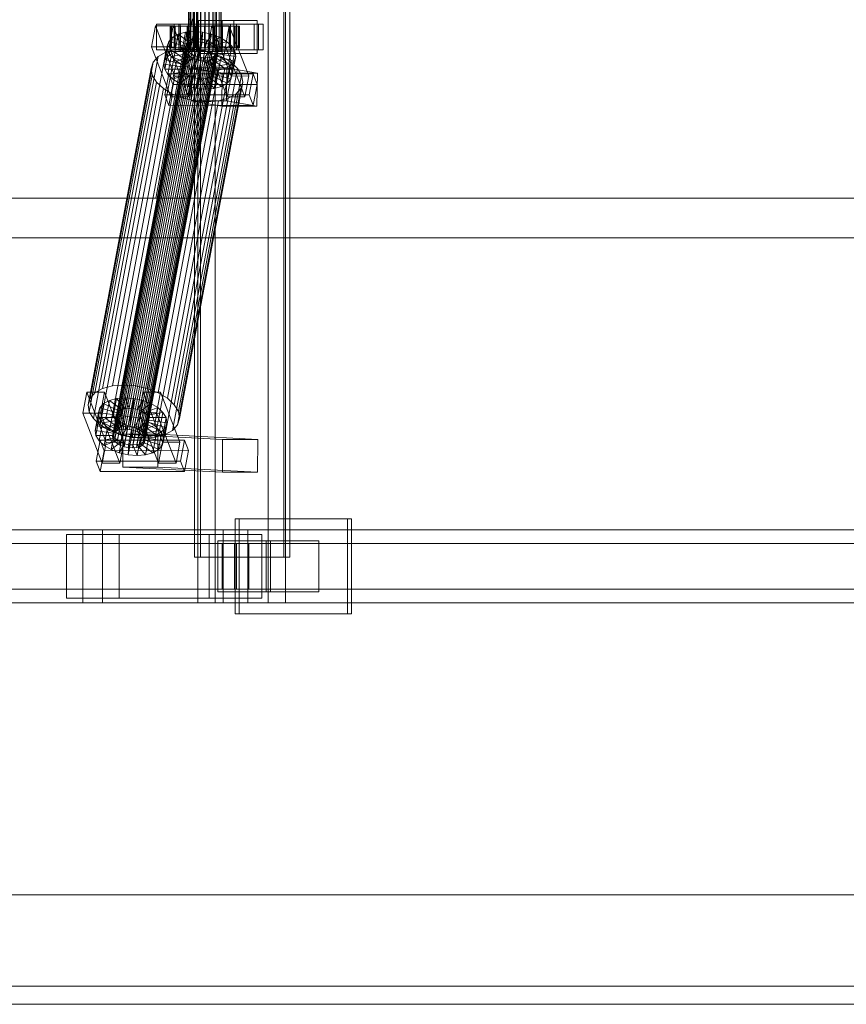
# Model space of a CAD drawing. Header units: millimetres. Extents: x -1970 to 61924, y -58230 to 6847.
# Tile 371 of 656: x 3716 to 4169, y -18670 to -18130. Entities that reach past the tile are written whole.
import ezdxf

# ---------------------------------------------------------------- set-up
doc = ezdxf.new("R2010")
doc.units = ezdxf.units.MM
doc.layers.add('superior_C01', color=7, linetype='Continuous', lineweight=0)
doc.layers.add('superior_tolva', color=7, linetype='Continuous', lineweight=0)

msp = doc.modelspace()

# ---------------------------------------------------------------- linework, layer by layer
at = {"layer": 'superior_C01'}
for p, q in [((3813.328, -17550), (3813.328, -18450)), ((3822.765, -18450), (3822.765, -17550)), ((3851.847, -18450), (3851.847, -17550)), ((3861.283, -17550), (3861.283, -18450)), ((3811.465, -17575), (3811.465, -18425)), ((3814.701, -18425), (3814.701, -17575)), ((3860.384, -18425), (3860.384, -17575)), ((3863.619, -17575), (3863.619, -18425)), ((3808.16, -18148), (3808.16, -17852)), ((3808.441, -18148), (3808.441, -17852)), ((3808.493, -18148), (3808.493, -17852)), ((3809.315, -18148), (3809.315, -17852)), ((3809.416, -18148), (3809.416, -17852)), ((3810.725, -18148), (3810.725, -17852)), ((3810.867, -18148), (3810.867, -17852)), ((3812.573, -18148), (3812.573, -17852)), ((3812.747, -18148), (3812.747, -17852)), ((3814.733, -18148), (3814.733, -17852)), ((3814.928, -18148), (3814.928, -17852)), ((3817.059, -18148), (3817.059, -17852)), ((3817.26, -18148), (3817.26, -17852)), ((3819.391, -18148), (3819.391, -17852)), ((3819.586, -18148), (3819.586, -17852)), ((3821.572, -18148), (3821.572, -17852)), ((3821.746, -18148), (3821.746, -17852)), ((3823.452, -18148), (3823.452, -17852)), ((3823.594, -18148), (3823.594, -17852)), ((3824.903, -18148), (3824.903, -17852)), ((3825.004, -18148), (3825.004, -17852)), ((3825.826, -17852), (3825.826, -18148)), ((3825.878, -18148), (3825.878, -17852)), ((3826.159, -18148), (3826.159, -17852)), ((3808.703, -18130), (3790.259, -18228.298)), ((3791.867, -18228.298), (3810.311, -18130)), ((3832.99, -18131), (3813.731, -18131)), ((3813.731, -18131), (3813.731, -18149)), ((3826.565, -18131), (3813.731, -18131)), ((3826.565, -18149), (3826.565, -18131)), ((3826.565, -18131), (3845.824, -18131)), ((3832.99, -18149), (3832.99, -18131)), ((3832.99, -18131), (3845.824, -18131)), ((3845.824, -18131), (3845.824, -18149)), ((3790.108, -18133.859), (3787.957, -18145.327)), ((3799.738, -18133.847), (3790.108, -18133.859)), ((3800.741, -18161.391), (3790.108, -18133.859)), ((3800.366, -18133), (3790.736, -18133)), ((3790.736, -18133), (3790.736, -18147)), ((3803.678, -18133), (3790.736, -18133)), ((3797.586, -18145.315), (3799.738, -18133.847)), ((3798.753, -18134), (3798.161, -18134)), ((3798.161, -18134), (3808.16, -18134)), ((3798.161, -18146), (3798.161, -18134)), ((3798.161, -18134), (3798.863, -18134)), ((3800.6, -18134), (3798.753, -18134)), ((3798.753, -18134), (3808.441, -18134)), ((3798.753, -18146), (3798.753, -18134)), ((3798.863, -18134), (3808.493, -18134)), ((3798.863, -18146), (3798.863, -18134)), ((3798.863, -18134), (3800.812, -18134)), ((3799.738, -18133.847), (3810.371, -18161.379)), ((3846.472, -18133), (3800.249, -18133)), ((3800.249, -18133), (3800.249, -18147)), ((3802.946, -18133), (3800.249, -18133)), ((3800.366, -18147), (3800.366, -18133)), ((3800.366, -18133), (3813.307, -18133)), ((3803.575, -18134), (3800.6, -18134)), ((3800.6, -18134), (3809.315, -18134)), ((3800.6, -18146), (3800.6, -18134)), ((3800.812, -18134), (3809.416, -18134)), ((3800.812, -18146), (3800.812, -18134)), ((3800.812, -18134), (3803.876, -18134)), ((3806.471, -18137.325), (3802.479, -18138.419)), ((3802.946, -18147), (3802.946, -18133)), ((3802.946, -18133), (3849.168, -18133)), ((3807.476, -18134), (3803.575, -18134)), ((3803.575, -18134), (3810.725, -18134)), ((3803.575, -18146), (3803.575, -18134)), ((3803.678, -18147), (3803.678, -18133)), ((3803.678, -18133), (3813.307, -18133)), ((3803.876, -18134), (3810.867, -18134)), ((3803.876, -18146), (3803.876, -18134)), ((3803.876, -18134), (3807.844, -18134)), ((3804.627, -18147.155), (3806.471, -18137.325)), ((3811.063, -18136.948), (3806.471, -18137.325)), ((3806.471, -18137.325), (3811.103, -18142.862)), ((3812.037, -18134), (3807.476, -18134)), ((3807.476, -18134), (3812.573, -18134)), ((3807.476, -18146), (3807.476, -18134)), ((3807.844, -18134), (3812.747, -18134)), ((3807.844, -18146), (3807.844, -18134)), ((3807.844, -18134), (3812.448, -18134)), ((3808.16, -18134), (3808.441, -18134)), ((3808.16, -18134), (3808.16, -18146)), ((3808.493, -18134), (3808.16, -18134)), ((3808.441, -18134), (3809.315, -18134)), ((3808.441, -18134), (3808.441, -18146)), ((3808.493, -18134), (3808.493, -18146)), ((3809.416, -18134), (3808.493, -18134)), ((3809.219, -18146.777), (3811.063, -18136.948)), ((3809.315, -18134), (3810.725, -18134)), ((3809.315, -18134), (3809.315, -18146)), ((3809.416, -18134), (3809.416, -18146)), ((3810.867, -18134), (3809.416, -18134)), ((3810.725, -18134), (3812.573, -18134)), ((3810.725, -18134), (3810.725, -18146)), ((3810.867, -18134), (3810.867, -18146)), ((3812.747, -18134), (3810.867, -18134)), ((3815.942, -18137.313), (3811.063, -18136.948)), ((3811.063, -18136.948), (3813.278, -18142.683)), ((3816.947, -18134), (3812.037, -18134)), ((3812.037, -18134), (3814.733, -18134)), ((3812.037, -18146), (3812.037, -18134)), ((3812.448, -18134), (3814.928, -18134)), ((3812.448, -18146), (3812.448, -18134)), ((3812.448, -18134), (3817.372, -18134)), ((3812.573, -18134), (3814.733, -18134)), ((3812.573, -18134), (3812.573, -18146)), ((3812.747, -18134), (3812.747, -18146)), ((3814.928, -18134), (3812.747, -18134)), ((3813.307, -18133), (3813.307, -18147)), ((3814.098, -18147.143), (3815.942, -18137.313)), ((3814.733, -18134), (3817.059, -18134)), ((3814.733, -18134), (3814.733, -18146)), ((3814.928, -18134), (3814.928, -18146)), ((3817.26, -18134), (3814.928, -18134)), ((3815.942, -18137.313), (3815.589, -18142.856)), ((3820.775, -18138.396), (3815.942, -18137.313)), ((3821.871, -18134), (3816.947, -18134)), ((3816.947, -18134), (3817.059, -18134)), ((3816.947, -18146), (3816.947, -18134)), ((3817.059, -18134), (3819.391, -18134)), ((3817.059, -18134), (3817.059, -18146)), ((3817.372, -18134), (3817.26, -18134)), ((3817.26, -18134), (3817.26, -18146)), ((3819.586, -18134), (3817.26, -18134)), ((3817.372, -18146), (3817.372, -18134)), ((3817.372, -18134), (3822.282, -18134)), ((3820.923, -18133.821), (3818.772, -18145.289)), ((3821.871, -18134), (3819.391, -18134)), ((3819.391, -18134), (3821.572, -18134)), ((3819.391, -18134), (3819.391, -18146)), ((3822.282, -18134), (3819.586, -18134)), ((3819.586, -18134), (3819.586, -18146)), ((3821.746, -18134), (3819.586, -18134)), ((3830.553, -18133.809), (3820.923, -18133.821)), ((3831.556, -18161.353), (3820.923, -18133.821)), ((3831.181, -18133), (3821.551, -18133)), ((3821.551, -18133), (3821.551, -18147)), ((3834.493, -18133), (3821.551, -18133)), ((3826.475, -18134), (3821.572, -18134)), ((3821.572, -18134), (3823.452, -18134)), ((3821.572, -18134), (3821.572, -18146)), ((3826.843, -18134), (3821.746, -18134)), ((3821.746, -18134), (3821.746, -18146)), ((3823.594, -18134), (3821.746, -18134)), ((3826.475, -18134), (3821.871, -18134)), ((3821.871, -18146), (3821.871, -18134)), ((3822.282, -18146), (3822.282, -18134)), ((3822.282, -18134), (3826.843, -18134)), ((3830.443, -18134), (3823.452, -18134)), ((3823.452, -18134), (3824.903, -18134)), ((3823.452, -18134), (3823.452, -18146)), ((3830.744, -18134), (3823.594, -18134)), ((3823.594, -18134), (3823.594, -18146)), ((3825.004, -18134), (3823.594, -18134)), ((3833.507, -18134), (3824.903, -18134)), ((3824.903, -18134), (3825.826, -18134)), ((3824.903, -18134), (3824.903, -18146)), ((3833.719, -18134), (3825.004, -18134)), ((3825.004, -18134), (3825.004, -18146)), ((3825.878, -18134), (3825.004, -18134)), ((3825.826, -18134), (3835.456, -18134)), ((3825.826, -18146), (3825.826, -18134)), ((3825.826, -18134), (3826.159, -18134)), ((3835.566, -18134), (3825.878, -18134)), ((3825.878, -18134), (3825.878, -18146)), ((3826.159, -18134), (3825.878, -18134)), ((3836.158, -18134), (3826.159, -18134)), ((3826.159, -18134), (3826.159, -18146)), ((3830.443, -18134), (3826.475, -18134)), ((3826.475, -18146), (3826.475, -18134)), ((3826.843, -18146), (3826.843, -18134)), ((3826.843, -18134), (3830.744, -18134)), ((3828.401, -18145.277), (3830.553, -18133.809)), ((3833.507, -18134), (3830.443, -18134)), ((3830.443, -18146), (3830.443, -18134)), ((3830.553, -18133.809), (3841.186, -18161.341)), ((3830.744, -18146), (3830.744, -18134)), ((3830.744, -18134), (3833.719, -18134)), ((3831.181, -18147), (3831.181, -18133)), ((3831.181, -18133), (3844.122, -18133)), ((3835.456, -18134), (3833.507, -18134)), ((3833.507, -18146), (3833.507, -18134)), ((3833.719, -18146), (3833.719, -18134)), ((3833.719, -18134), (3835.566, -18134)), ((3834.493, -18147), (3834.493, -18133)), ((3834.493, -18133), (3844.122, -18133)), ((3835.456, -18134), (3835.456, -18146)), ((3836.158, -18134), (3835.456, -18134)), ((3835.566, -18146), (3835.566, -18134)), ((3835.566, -18134), (3836.158, -18134)), ((3836.158, -18146), (3836.158, -18134)), ((3844.122, -18133), (3844.122, -18147)), ((3846.472, -18147), (3846.472, -18133)), ((3846.472, -18133), (3849.168, -18133)), ((3849.168, -18133), (3849.168, -18147)), ((3767.925, -18356.363), (3808.041, -18142.565)), ((3769.403, -18355.541), (3809.519, -18141.742)), ((3771.294, -18355.022), (3811.411, -18141.224)), ((3773.469, -18354.844), (3813.586, -18141.045)), ((3775.78, -18355.017), (3815.897, -18141.218)), ((3778.07, -18355.53), (3818.186, -18141.731)), ((3780.182, -18356.348), (3820.298, -18142.549)), ((3795.478, -18152.246), (3797.322, -18142.416)), ((3797.322, -18142.416), (3796.51, -18145.047)), ((3799.358, -18140.156), (3797.322, -18142.416)), ((3797.322, -18142.416), (3806.77, -18145.274)), ((3797.514, -18149.985), (3799.358, -18140.156)), ((3802.479, -18138.419), (3799.358, -18140.156)), ((3799.358, -18140.156), (3807.734, -18144.203)), ((3800.634, -18148.249), (3802.479, -18138.419)), ((3802.479, -18138.419), (3809.212, -18143.38)), ((3808.041, -18142.565), (3807.077, -18143.635)), ((3809.212, -18143.38), (3807.368, -18153.21)), ((3807.734, -18144.203), (3809.212, -18143.38)), ((3809.519, -18141.742), (3808.041, -18142.565)), ((3809.212, -18143.38), (3811.103, -18142.862)), ((3811.103, -18142.862), (3809.259, -18152.692)), ((3811.411, -18141.224), (3809.519, -18141.742)), ((3811.103, -18142.862), (3813.278, -18142.683)), ((3813.586, -18141.045), (3811.411, -18141.224)), ((3813.278, -18142.683), (3811.434, -18152.513)), ((3813.278, -18142.683), (3815.589, -18142.856)), ((3815.897, -18141.218), (3813.586, -18141.045)), ((3815.589, -18142.856), (3813.745, -18152.686)), ((3815.589, -18142.856), (3817.879, -18143.369)), ((3818.186, -18141.731), (3815.897, -18141.218)), ((3817.879, -18143.369), (3816.034, -18153.199)), ((3820.775, -18138.396), (3817.879, -18143.369)), ((3817.879, -18143.369), (3819.991, -18144.188)), ((3820.298, -18142.549), (3818.186, -18141.731)), ((3818.931, -18148.226), (3820.775, -18138.396)), ((3825.233, -18140.123), (3819.991, -18144.188)), ((3822.088, -18143.617), (3820.298, -18142.549)), ((3825.233, -18140.123), (3820.775, -18138.396)), ((3829.013, -18142.377), (3821.781, -18145.255)), ((3823.389, -18149.953), (3825.233, -18140.123)), ((3829.013, -18142.377), (3825.233, -18140.123)), ((3827.168, -18152.207), (3829.013, -18142.377)), ((3831.856, -18145.003), (3829.013, -18142.377)), ((3761.127, -18332.659), (3795.71, -18148.35)), ((3766.464, -18331.197), (3801.047, -18146.887)), ((3766.576, -18358.68), (3806.692, -18144.881)), ((3766.796, -18360.017), (3806.913, -18146.218)), ((3766.961, -18357.434), (3807.077, -18143.635)), ((3767.608, -18361.352), (3807.724, -18147.554)), ((3772.603, -18330.692), (3807.186, -18146.383)), ((3779.125, -18331.181), (3813.708, -18146.872)), ((3781.972, -18357.415), (3822.088, -18143.617)), ((3783.318, -18358.659), (3823.435, -18144.861)), ((3783.965, -18362.578), (3824.082, -18148.779)), ((3824.246, -18146.196), (3784.13, -18359.995)), ((3784.35, -18361.332), (3824.467, -18147.533)), ((3785.587, -18332.629), (3820.17, -18148.32)), ((3787.957, -18145.327), (3797.586, -18145.315)), ((3787.957, -18145.327), (3798.589, -18172.859)), ((3790.736, -18147), (3800.366, -18147)), ((3790.736, -18147), (3803.678, -18147)), ((3795.71, -18148.35), (3791.539, -18150.672)), ((3794.665, -18154.877), (3796.51, -18145.047)), ((3795.131, -18157.698), (3796.976, -18147.868)), ((3801.047, -18146.887), (3795.71, -18148.35)), ((3796.51, -18145.047), (3806.385, -18146.52)), ((3796.51, -18145.047), (3796.976, -18147.868)), ((3796.976, -18147.868), (3806.605, -18147.856)), ((3796.976, -18147.868), (3798.688, -18150.688)), ((3797.514, -18149.985), (3800.634, -18148.249)), ((3808.219, -18172.847), (3797.586, -18145.315)), ((3808.16, -18146), (3798.161, -18146)), ((3798.161, -18146), (3798.753, -18146)), ((3798.863, -18146), (3798.161, -18146)), ((3808.441, -18146), (3798.753, -18146)), ((3798.753, -18146), (3800.6, -18146)), ((3808.493, -18146), (3798.863, -18146)), ((3800.812, -18146), (3798.863, -18146)), ((3800.249, -18147), (3846.472, -18147)), ((3800.249, -18147), (3802.946, -18147)), ((3813.307, -18147), (3800.366, -18147)), ((3809.315, -18146), (3800.6, -18146)), ((3800.6, -18146), (3803.575, -18146)), ((3800.634, -18148.249), (3804.627, -18147.155)), ((3807.368, -18153.21), (3800.634, -18148.249)), ((3809.416, -18146), (3800.812, -18146)), ((3803.876, -18146), (3800.812, -18146)), ((3807.186, -18146.383), (3801.047, -18146.887)), ((3849.168, -18147), (3802.946, -18147)), ((3810.725, -18146), (3803.575, -18146)), ((3803.575, -18146), (3807.476, -18146)), ((3813.307, -18147), (3803.678, -18147)), ((3810.867, -18146), (3803.876, -18146)), ((3807.844, -18146), (3803.876, -18146)), ((3806.385, -18146.52), (3804.54, -18156.35)), ((3804.627, -18147.155), (3809.219, -18146.777)), ((3809.259, -18152.692), (3804.627, -18147.155)), ((3806.605, -18147.856), (3804.761, -18157.686)), ((3806.77, -18145.274), (3804.925, -18155.103)), ((3807.734, -18144.203), (3805.89, -18154.033)), ((3806.385, -18146.52), (3806.77, -18145.274)), ((3806.605, -18147.856), (3806.385, -18146.52)), ((3807.417, -18149.192), (3806.605, -18147.856)), ((3807.077, -18143.635), (3806.692, -18144.881)), ((3806.692, -18144.881), (3806.913, -18146.218)), ((3806.77, -18145.274), (3807.734, -18144.203)), ((3806.913, -18146.218), (3807.724, -18147.554)), ((3813.708, -18146.872), (3807.186, -18146.383)), ((3812.573, -18146), (3807.476, -18146)), ((3807.476, -18146), (3812.037, -18146)), ((3807.724, -18147.554), (3809.071, -18148.798)), ((3812.747, -18146), (3807.844, -18146)), ((3812.448, -18146), (3807.844, -18146)), ((3808.441, -18146), (3808.16, -18146)), ((3808.16, -18146), (3808.493, -18146)), ((3808.493, -18148), (3808.16, -18148)), ((3808.16, -18148), (3808.441, -18148)), ((3809.315, -18146), (3808.441, -18146)), ((3808.441, -18148), (3809.315, -18148)), ((3808.493, -18146), (3809.416, -18146)), ((3809.416, -18148), (3808.493, -18148)), ((3811.434, -18152.513), (3809.219, -18146.777)), ((3809.219, -18146.777), (3814.098, -18147.143)), ((3810.725, -18146), (3809.315, -18146)), ((3809.315, -18148), (3810.725, -18148)), ((3809.416, -18146), (3810.867, -18146)), ((3810.867, -18148), (3809.416, -18148)), ((3812.573, -18146), (3810.725, -18146)), ((3810.725, -18148), (3812.573, -18148)), ((3810.867, -18146), (3812.747, -18146)), ((3812.747, -18148), (3810.867, -18148)), ((3814.733, -18146), (3812.037, -18146)), ((3812.037, -18146), (3816.947, -18146)), ((3814.928, -18146), (3812.448, -18146)), ((3817.372, -18146), (3812.448, -18146)), ((3814.733, -18146), (3812.573, -18146)), ((3812.573, -18148), (3814.733, -18148)), ((3812.747, -18146), (3814.928, -18146)), ((3814.928, -18148), (3812.747, -18148)), ((3820.17, -18148.32), (3813.708, -18146.872)), ((3813.745, -18152.686), (3814.098, -18147.143)), ((3814.098, -18147.143), (3818.931, -18148.226)), ((3817.059, -18146), (3814.733, -18146)), ((3814.733, -18148), (3817.059, -18148)), ((3814.928, -18146), (3817.26, -18146)), ((3817.26, -18148), (3814.928, -18148)), ((3816.034, -18153.199), (3818.931, -18148.226)), ((3817.059, -18146), (3816.947, -18146)), ((3816.947, -18146), (3821.871, -18146)), ((3819.391, -18146), (3817.059, -18146)), ((3817.059, -18148), (3819.391, -18148)), ((3817.26, -18146), (3817.372, -18146)), ((3817.26, -18146), (3819.586, -18146)), ((3819.586, -18148), (3817.26, -18148)), ((3822.282, -18146), (3817.372, -18146)), ((3819.991, -18144.188), (3818.146, -18154.017)), ((3818.772, -18145.289), (3828.401, -18145.277)), ((3818.772, -18145.289), (3829.404, -18172.821)), ((3818.931, -18148.226), (3823.389, -18149.953)), ((3821.572, -18146), (3819.391, -18146)), ((3819.391, -18146), (3821.871, -18146)), ((3819.391, -18148), (3821.572, -18148)), ((3819.586, -18146), (3822.282, -18146)), ((3819.586, -18146), (3821.746, -18146)), ((3821.746, -18148), (3819.586, -18148)), ((3821.781, -18145.255), (3819.936, -18155.085)), ((3819.991, -18144.188), (3821.781, -18145.255)), ((3826.13, -18150.629), (3820.17, -18148.32)), ((3823.127, -18146.499), (3821.283, -18156.329)), ((3821.551, -18147), (3831.181, -18147)), ((3821.551, -18147), (3834.493, -18147)), ((3823.452, -18146), (3821.572, -18146)), ((3821.572, -18146), (3826.475, -18146)), ((3821.572, -18148), (3823.452, -18148)), ((3821.746, -18146), (3826.843, -18146)), ((3821.746, -18146), (3823.594, -18146)), ((3823.594, -18148), (3821.746, -18148)), ((3821.781, -18145.255), (3823.127, -18146.499)), ((3821.871, -18146), (3826.475, -18146)), ((3823.435, -18144.861), (3822.088, -18143.617)), ((3822.094, -18157.665), (3823.939, -18147.835)), ((3826.843, -18146), (3822.282, -18146)), ((3823.117, -18149.85), (3824.082, -18148.779)), ((3831.856, -18145.003), (3823.127, -18146.499)), ((3823.127, -18146.499), (3823.939, -18147.835)), ((3824.246, -18146.196), (3823.435, -18144.861)), ((3824.903, -18146), (3823.452, -18146)), ((3823.452, -18146), (3830.443, -18146)), ((3823.452, -18148), (3824.903, -18148)), ((3823.594, -18146), (3830.744, -18146)), ((3823.594, -18146), (3825.004, -18146)), ((3825.004, -18148), (3823.594, -18148)), ((3823.939, -18147.835), (3833.568, -18147.823)), ((3823.939, -18147.835), (3824.159, -18149.171)), ((3824.082, -18148.779), (3824.467, -18147.533)), ((3824.467, -18147.533), (3824.246, -18146.196)), ((3825.826, -18146), (3824.903, -18146)), ((3824.903, -18146), (3833.507, -18146)), ((3824.903, -18148), (3825.826, -18148)), ((3825.004, -18146), (3833.719, -18146)), ((3825.004, -18146), (3825.878, -18146)), ((3825.878, -18148), (3825.004, -18148)), ((3835.456, -18146), (3825.826, -18146)), ((3826.159, -18146), (3825.826, -18146)), ((3825.826, -18148), (3826.159, -18148)), ((3825.878, -18146), (3835.566, -18146)), ((3825.878, -18146), (3826.159, -18146)), ((3826.159, -18148), (3825.878, -18148)), ((3826.159, -18146), (3836.158, -18146)), ((3826.475, -18146), (3830.443, -18146)), ((3830.744, -18146), (3826.843, -18146)), ((3839.034, -18172.809), (3828.401, -18145.277)), ((3830.011, -18154.833), (3831.856, -18145.003)), ((3830.443, -18146), (3833.507, -18146)), ((3833.719, -18146), (3830.744, -18146)), ((3844.122, -18147), (3831.181, -18147)), ((3833.568, -18147.823), (3831.724, -18157.653)), ((3833.568, -18147.823), (3831.856, -18145.003)), ((3833.507, -18146), (3835.456, -18146)), ((3834.034, -18150.644), (3833.568, -18147.823)), ((3835.566, -18146), (3833.719, -18146)), ((3844.122, -18147), (3834.493, -18147)), ((3835.456, -18146), (3836.158, -18146)), ((3836.158, -18146), (3835.566, -18146)), ((3849.168, -18147), (3846.472, -18147)), ((3754.234, -18338.003), (3788.817, -18153.694)), ((3756.956, -18334.981), (3791.539, -18150.672)), ((3768.954, -18362.596), (3809.071, -18148.798)), ((3770.744, -18363.664), (3810.861, -18149.865)), ((3772.856, -18364.482), (3812.973, -18150.683)), ((3775.146, -18364.995), (3815.262, -18151.196)), ((3777.457, -18365.168), (3817.573, -18151.369)), ((3779.632, -18364.989), (3819.748, -18151.191)), ((3781.523, -18364.471), (3821.639, -18150.672)), ((3783.001, -18363.648), (3823.117, -18149.85)), ((3788.817, -18153.694), (3787.731, -18157.211)), ((3791.539, -18150.672), (3788.817, -18153.694)), ((3791.547, -18334.938), (3826.13, -18150.629)), ((3794.665, -18154.877), (3795.478, -18152.246)), ((3795.478, -18152.246), (3797.514, -18149.985)), ((3804.925, -18155.103), (3795.478, -18152.246)), ((3796.599, -18337.95), (3831.182, -18153.641)), ((3796.844, -18160.518), (3798.688, -18150.688)), ((3805.89, -18154.033), (3797.514, -18149.985)), ((3798.688, -18150.688), (3807.417, -18149.192)), ((3798.688, -18150.688), (3801.531, -18153.314)), ((3799.687, -18163.144), (3801.531, -18153.314)), ((3801.531, -18153.314), (3808.763, -18150.436)), ((3801.531, -18153.314), (3805.311, -18155.567)), ((3805.89, -18154.033), (3804.925, -18155.103)), ((3805.311, -18155.567), (3810.553, -18151.503)), ((3807.417, -18149.192), (3805.572, -18159.022)), ((3807.368, -18153.21), (3805.89, -18154.033)), ((3808.763, -18150.436), (3806.919, -18160.266)), ((3809.259, -18152.692), (3807.368, -18153.21)), ((3808.763, -18150.436), (3807.417, -18149.192)), ((3810.553, -18151.503), (3808.709, -18161.333)), ((3810.553, -18151.503), (3808.763, -18150.436)), ((3809.071, -18148.798), (3810.861, -18149.865)), ((3811.434, -18152.513), (3809.259, -18152.692)), ((3809.769, -18157.295), (3812.665, -18152.321)), ((3812.665, -18152.321), (3810.553, -18151.503)), ((3812.665, -18152.321), (3810.821, -18162.151)), ((3810.861, -18149.865), (3812.973, -18150.683)), ((3813.745, -18152.686), (3811.434, -18152.513)), ((3814.955, -18152.835), (3812.665, -18152.321)), ((3812.973, -18150.683), (3815.262, -18151.196)), ((3814.955, -18152.835), (3813.11, -18162.664)), ((3813.731, -18149), (3832.99, -18149)), ((3826.565, -18149), (3813.731, -18149)), ((3816.034, -18153.199), (3813.745, -18152.686)), ((3814.602, -18158.378), (3814.955, -18152.835)), ((3817.266, -18153.008), (3814.955, -18152.835)), ((3815.262, -18151.196), (3817.573, -18151.369)), ((3817.266, -18153.008), (3815.421, -18162.837)), ((3818.146, -18154.017), (3816.034, -18153.199)), ((3819.441, -18152.829), (3817.266, -18153.008)), ((3819.481, -18158.743), (3817.266, -18153.008)), ((3817.573, -18151.369), (3819.748, -18151.191)), ((3819.441, -18152.829), (3817.596, -18162.659)), ((3818.146, -18154.017), (3823.389, -18149.953)), ((3819.936, -18155.085), (3818.146, -18154.017)), ((3821.332, -18152.311), (3819.441, -18152.829)), ((3824.073, -18158.366), (3819.441, -18152.829)), ((3821.332, -18152.311), (3819.487, -18162.14)), ((3819.748, -18151.191), (3821.639, -18150.672)), ((3819.936, -18155.085), (3827.168, -18152.207)), ((3822.81, -18151.488), (3820.966, -18161.318)), ((3822.81, -18151.488), (3821.332, -18152.311)), ((3828.065, -18157.272), (3821.332, -18152.311)), ((3821.639, -18150.672), (3823.117, -18149.85)), ((3823.774, -18150.417), (3821.93, -18160.247)), ((3824.159, -18149.171), (3822.315, -18159.001)), ((3823.774, -18150.417), (3822.81, -18151.488)), ((3831.186, -18155.535), (3822.81, -18151.488)), ((3823.389, -18149.953), (3827.168, -18152.207)), ((3824.159, -18149.171), (3823.774, -18150.417)), ((3833.222, -18153.275), (3823.774, -18150.417)), ((3834.034, -18150.644), (3824.159, -18149.171)), ((3831.182, -18153.641), (3826.13, -18150.629)), ((3845.824, -18149), (3826.565, -18149)), ((3827.168, -18152.207), (3830.011, -18154.833)), ((3834.982, -18157.152), (3831.182, -18153.641)), ((3831.186, -18155.535), (3833.222, -18153.275)), ((3831.377, -18163.105), (3833.222, -18153.275)), ((3832.19, -18160.474), (3834.034, -18150.644)), ((3845.824, -18149), (3832.99, -18149)), ((3833.222, -18153.275), (3834.034, -18150.644)), ((3753.147, -18341.52), (3787.731, -18157.211)), ((3787.731, -18157.211), (3788.353, -18160.982)), ((3804.54, -18156.35), (3794.665, -18154.877)), ((3795.131, -18157.698), (3794.665, -18154.877)), ((3804.761, -18157.686), (3795.131, -18157.698)), ((3796.844, -18160.518), (3795.131, -18157.698)), ((3805.572, -18159.022), (3796.844, -18160.518)), ((3800.399, -18341.461), (3834.982, -18157.152)), ((3803.466, -18165.397), (3805.311, -18155.567)), ((3804.925, -18155.103), (3804.54, -18156.35)), ((3804.54, -18156.35), (3804.761, -18157.686)), ((3804.761, -18157.686), (3805.572, -18159.022)), ((3805.311, -18155.567), (3809.769, -18157.295)), ((3805.572, -18159.022), (3806.919, -18160.266)), ((3807.924, -18167.125), (3809.769, -18157.295)), ((3809.927, -18156.962), (3809.703, -18174.943)), ((3809.769, -18157.295), (3814.602, -18158.378)), ((3829.186, -18156.962), (3809.927, -18156.962)), ((3826.67, -18159.83), (3809.927, -18156.962)), ((3812.757, -18168.208), (3814.602, -18158.378)), ((3814.602, -18158.378), (3819.481, -18158.743)), ((3817.636, -18168.573), (3819.481, -18158.743)), ((3819.481, -18158.743), (3824.073, -18158.366)), ((3821.283, -18156.329), (3819.936, -18155.085)), ((3821.283, -18156.329), (3830.011, -18154.833)), ((3822.094, -18157.665), (3821.283, -18156.329)), ((3821.93, -18160.247), (3822.315, -18159.001)), ((3831.724, -18157.653), (3822.094, -18157.665)), ((3822.315, -18159.001), (3822.094, -18157.665)), ((3822.228, -18168.196), (3824.073, -18158.366)), ((3822.315, -18159.001), (3832.19, -18160.474)), ((3824.073, -18158.366), (3828.065, -18157.272)), ((3826.221, -18167.102), (3828.065, -18157.272)), ((3828.065, -18157.272), (3831.186, -18155.535)), ((3828.962, -18174.943), (3829.186, -18156.962)), ((3829.186, -18156.962), (3845.93, -18159.83)), ((3829.341, -18165.365), (3831.186, -18155.535)), ((3830.011, -18154.833), (3831.724, -18157.653)), ((3831.724, -18157.653), (3832.19, -18160.474)), ((3837.272, -18160.922), (3834.982, -18157.152)), ((3753.77, -18345.291), (3788.353, -18160.982)), ((3756.06, -18349.061), (3790.643, -18164.752)), ((3788.353, -18160.982), (3790.643, -18164.752)), ((3790.643, -18164.752), (3794.444, -18168.263)), ((3797.409, -18160.247), (3795.257, -18171.715)), ((3799.687, -18163.144), (3796.844, -18160.518)), ((3843.632, -18160.19), (3797.409, -18160.247)), ((3799.624, -18165.983), (3797.409, -18160.247)), ((3798.589, -18172.859), (3800.741, -18161.391)), ((3806.919, -18160.266), (3799.687, -18163.144)), ((3803.466, -18165.397), (3799.687, -18163.144)), ((3800.741, -18161.391), (3810.371, -18161.379)), ((3837.272, -18160.922), (3802.689, -18345.231)), ((3803.312, -18349.002), (3837.895, -18164.693)), ((3808.709, -18161.333), (3803.466, -18165.397)), ((3806.919, -18160.266), (3808.709, -18161.333)), ((3810.821, -18162.151), (3807.924, -18167.125)), ((3810.371, -18161.379), (3808.219, -18172.847)), ((3808.709, -18161.333), (3810.821, -18162.151)), ((3810.821, -18162.151), (3813.11, -18162.664)), ((3813.11, -18162.664), (3812.757, -18168.208)), ((3813.11, -18162.664), (3815.421, -18162.837)), ((3815.421, -18162.837), (3817.596, -18162.659)), ((3815.421, -18162.837), (3817.636, -18168.573)), ((3817.596, -18162.659), (3819.487, -18162.14)), ((3817.596, -18162.659), (3822.228, -18168.196)), ((3819.487, -18162.14), (3820.966, -18161.318)), ((3819.487, -18162.14), (3826.221, -18167.102)), ((3820.966, -18161.318), (3821.93, -18160.247)), ((3820.966, -18161.318), (3829.341, -18165.365)), ((3821.93, -18160.247), (3831.377, -18163.105)), ((3826.447, -18177.811), (3826.67, -18159.83)), ((3826.67, -18159.83), (3845.93, -18159.83)), ((3831.377, -18163.105), (3829.341, -18165.365)), ((3829.404, -18172.821), (3831.556, -18161.353)), ((3832.19, -18160.474), (3831.377, -18163.105)), ((3831.556, -18161.353), (3841.186, -18161.341)), ((3836.808, -18168.21), (3837.895, -18164.693)), ((3837.895, -18164.693), (3837.272, -18160.922)), ((3841.186, -18161.341), (3839.034, -18172.809)), ((3841.48, -18171.658), (3843.632, -18160.19)), ((3843.632, -18160.19), (3845.847, -18165.926)), ((3845.93, -18159.83), (3845.706, -18177.811)), ((3759.86, -18352.572), (3794.444, -18168.263)), ((3794.444, -18168.263), (3799.496, -18171.275)), ((3797.473, -18177.451), (3799.624, -18165.983)), ((3799.624, -18165.983), (3845.847, -18165.926)), ((3802.225, -18352.519), (3836.808, -18168.21)), ((3807.924, -18167.125), (3803.466, -18165.397)), ((3812.757, -18168.208), (3807.924, -18167.125)), ((3817.636, -18168.573), (3812.757, -18168.208)), ((3822.228, -18168.196), (3817.636, -18168.573)), ((3826.221, -18167.102), (3822.228, -18168.196)), ((3829.341, -18165.365), (3826.221, -18167.102)), ((3834.087, -18171.232), (3836.808, -18168.21)), ((3845.847, -18165.926), (3843.695, -18177.394)), ((3764.913, -18355.584), (3799.496, -18171.275)), ((3770.873, -18357.893), (3805.456, -18173.584)), ((3777.334, -18359.341), (3811.917, -18175.032)), ((3783.856, -18359.83), (3818.439, -18175.521)), ((3789.995, -18359.326), (3824.578, -18175.016)), ((3795.257, -18171.715), (3841.48, -18171.658)), ((3795.257, -18171.715), (3797.473, -18177.451)), ((3795.332, -18357.863), (3829.915, -18173.554)), ((3808.219, -18172.847), (3798.589, -18172.859)), ((3799.496, -18171.275), (3805.456, -18173.584)), ((3799.504, -18355.541), (3834.087, -18171.232)), ((3805.456, -18173.584), (3811.917, -18175.032)), ((3809.703, -18174.943), (3828.962, -18174.943)), ((3826.447, -18177.811), (3809.703, -18174.943)), ((3811.917, -18175.032), (3818.439, -18175.521)), ((3818.439, -18175.521), (3824.578, -18175.016)), ((3824.578, -18175.016), (3829.915, -18173.554)), ((3845.706, -18177.811), (3828.962, -18174.943)), ((3839.034, -18172.809), (3829.404, -18172.821)), ((3829.915, -18173.554), (3834.087, -18171.232)), ((3843.695, -18177.394), (3841.48, -18171.658)), ((3843.695, -18177.394), (3797.473, -18177.451)), ((3845.706, -18177.811), (3826.447, -18177.811)), ((3790.259, -18228.298), (2846.1, -18228.298)), ((2847.707, -18228.298), (3791.867, -18228.298)), ((3790.259, -18228.298), (3791.867, -18228.298)), ((4734.419, -18228.298), (3790.259, -18228.298)), ((3791.867, -18228.298), (4736.026, -18228.298)), ((10242.208, -18250), (1103.221, -18250)), ((1104.577, -18250), (10243.564, -18250)), ((3761.127, -18332.659), (3766.464, -18331.197)), ((3766.464, -18331.197), (3772.603, -18330.692)), ((3772.603, -18330.692), (3779.125, -18331.181)), ((3779.125, -18331.181), (3785.587, -18332.629)), ((3752.451, -18334.551), (3750.3, -18346.02)), ((3762.081, -18334.539), (3752.451, -18334.551)), ((3763.084, -18362.083), (3752.451, -18334.551)), ((3754.234, -18338.003), (3756.956, -18334.981)), ((3756.956, -18334.981), (3761.127, -18332.659)), ((3759.929, -18346.008), (3762.081, -18334.539)), ((3762.081, -18334.539), (3772.714, -18362.071)), ((3783.266, -18334.513), (3781.114, -18345.981)), ((3792.896, -18334.501), (3783.266, -18334.513)), ((3793.899, -18362.045), (3783.266, -18334.513)), ((3785.587, -18332.629), (3791.547, -18334.938)), ((3790.744, -18345.969), (3792.896, -18334.501)), ((3791.547, -18334.938), (3796.599, -18337.95)), ((3792.896, -18334.501), (3803.529, -18362.033)), ((3753.147, -18341.52), (3754.234, -18338.003)), ((3753.77, -18345.291), (3753.147, -18341.52)), ((3761.701, -18340.848), (3759.665, -18343.108)), ((3759.857, -18350.678), (3761.701, -18340.848)), ((3764.822, -18339.111), (3761.701, -18340.848)), ((3761.701, -18340.848), (3770.077, -18344.895)), ((3762.977, -18348.941), (3764.822, -18339.111)), ((3768.814, -18338.017), (3764.822, -18339.111)), ((3764.822, -18339.111), (3771.555, -18344.073)), ((3766.97, -18347.847), (3768.814, -18338.017)), ((3773.406, -18337.64), (3768.814, -18338.017)), ((3768.814, -18338.017), (3773.446, -18343.554)), ((3771.562, -18347.47), (3773.406, -18337.64)), ((3778.285, -18338.005), (3773.406, -18337.64)), ((3773.406, -18337.64), (3775.621, -18343.376)), ((3776.44, -18347.835), (3778.285, -18338.005)), ((3778.285, -18338.005), (3777.932, -18343.549)), ((3783.118, -18339.088), (3778.285, -18338.005)), ((3783.118, -18339.088), (3780.222, -18344.062)), ((3781.274, -18348.918), (3783.118, -18339.088)), ((3787.576, -18340.816), (3782.333, -18344.88)), ((3787.576, -18340.816), (3783.118, -18339.088)), ((3785.732, -18350.645), (3787.576, -18340.816)), ((3791.356, -18343.069), (3787.576, -18340.816)), ((3796.599, -18337.95), (3800.399, -18341.461)), ((3800.399, -18341.461), (3802.689, -18345.231)), ((3750.3, -18346.02), (3759.929, -18346.008)), ((3750.3, -18346.02), (3760.932, -18373.551)), ((3756.06, -18349.061), (3753.77, -18345.291)), ((3757.008, -18355.569), (3758.853, -18345.739)), ((3757.821, -18352.938), (3759.665, -18343.108)), ((3759.665, -18343.108), (3758.853, -18345.739)), ((3758.853, -18345.739), (3768.727, -18347.212)), ((3758.853, -18345.739), (3759.318, -18348.56)), ((3759.665, -18343.108), (3769.112, -18345.966)), ((3770.562, -18373.539), (3759.929, -18346.008)), ((3762.977, -18348.941), (3766.97, -18347.847)), ((3768.727, -18347.212), (3766.883, -18357.042)), ((3766.97, -18347.847), (3771.562, -18347.47)), ((3771.602, -18353.384), (3766.97, -18347.847)), ((3769.112, -18345.966), (3767.268, -18355.796)), ((3770.077, -18344.895), (3768.232, -18354.725)), ((3768.727, -18347.212), (3769.112, -18345.966)), ((3768.948, -18348.548), (3768.727, -18347.212)), ((3769.112, -18345.966), (3770.077, -18344.895)), ((3771.555, -18344.073), (3769.711, -18353.902)), ((3770.077, -18344.895), (3771.555, -18344.073)), ((3771.555, -18344.073), (3773.446, -18343.554)), ((3773.777, -18353.205), (3771.562, -18347.47)), ((3771.562, -18347.47), (3776.44, -18347.835)), ((3773.446, -18343.554), (3771.602, -18353.384)), ((3773.446, -18343.554), (3775.621, -18343.376)), ((3775.621, -18343.376), (3773.777, -18353.205)), ((3775.621, -18343.376), (3777.932, -18343.549)), ((3777.932, -18343.549), (3776.088, -18353.378)), ((3776.088, -18353.378), (3776.44, -18347.835)), ((3776.44, -18347.835), (3781.274, -18348.918)), ((3777.932, -18343.549), (3780.222, -18344.062)), ((3780.222, -18344.062), (3778.377, -18353.892)), ((3780.222, -18344.062), (3782.333, -18344.88)), ((3782.333, -18344.88), (3780.489, -18354.71)), ((3781.114, -18345.981), (3790.744, -18345.969)), ((3781.114, -18345.981), (3791.747, -18373.513)), ((3784.124, -18345.947), (3782.279, -18355.777)), ((3782.333, -18344.88), (3784.124, -18345.947)), ((3785.47, -18347.191), (3783.626, -18357.021)), ((3791.356, -18343.069), (3784.124, -18345.947)), ((3784.124, -18345.947), (3785.47, -18347.191)), ((3794.198, -18345.695), (3785.47, -18347.191)), ((3785.47, -18347.191), (3786.282, -18348.527)), ((3789.511, -18352.899), (3791.356, -18343.069)), ((3801.377, -18373.501), (3790.744, -18345.969)), ((3794.198, -18345.695), (3791.356, -18343.069)), ((3792.354, -18355.525), (3794.198, -18345.695)), ((3795.911, -18348.515), (3794.198, -18345.695)), ((3802.689, -18345.231), (3803.312, -18349.002)), ((3759.86, -18352.572), (3756.06, -18349.061)), ((3757.008, -18355.569), (3757.821, -18352.938)), ((3757.474, -18358.39), (3759.318, -18348.56)), ((3757.821, -18352.938), (3759.857, -18350.678)), ((3767.268, -18355.796), (3757.821, -18352.938)), ((3759.187, -18361.21), (3761.031, -18351.38)), ((3759.318, -18348.56), (3768.948, -18348.548)), ((3759.318, -18348.56), (3761.031, -18351.38)), ((3759.857, -18350.678), (3762.977, -18348.941)), ((3768.232, -18354.725), (3759.857, -18350.678)), ((3764.913, -18355.584), (3759.86, -18352.572)), ((3761.031, -18351.38), (3769.759, -18349.884)), ((3761.031, -18351.38), (3763.874, -18354.006)), ((3769.711, -18353.902), (3762.977, -18348.941)), ((3763.874, -18354.006), (3771.106, -18351.128)), ((3768.948, -18348.548), (3767.104, -18358.378)), ((3767.653, -18356.26), (3772.896, -18352.196)), ((3769.759, -18349.884), (3767.915, -18359.714)), ((3769.759, -18349.884), (3768.948, -18348.548)), ((3771.106, -18351.128), (3769.262, -18360.958)), ((3771.602, -18353.384), (3769.711, -18353.902)), ((3771.106, -18351.128), (3769.759, -18349.884)), ((3772.896, -18352.196), (3771.052, -18362.025)), ((3772.896, -18352.196), (3771.106, -18351.128)), ((3773.777, -18353.205), (3771.602, -18353.384)), ((3772.112, -18357.987), (3775.008, -18353.014)), ((3775.008, -18353.014), (3772.896, -18352.196)), ((3775.008, -18353.014), (3773.164, -18362.843)), ((3776.088, -18353.378), (3773.777, -18353.205)), ((3777.297, -18353.527), (3775.008, -18353.014)), ((3777.297, -18353.527), (3775.453, -18363.357)), ((3778.377, -18353.892), (3776.088, -18353.378)), ((3776.945, -18359.07), (3777.297, -18353.527)), ((3779.608, -18353.7), (3777.297, -18353.527)), ((3779.608, -18353.7), (3777.764, -18363.53)), ((3778.377, -18353.892), (3781.274, -18348.918)), ((3781.784, -18353.521), (3779.608, -18353.7)), ((3781.824, -18359.436), (3779.608, -18353.7)), ((3781.784, -18353.521), (3779.939, -18363.351)), ((3780.489, -18354.71), (3785.732, -18350.645)), ((3781.274, -18348.918), (3785.732, -18350.645)), ((3783.675, -18353.003), (3781.784, -18353.521)), ((3786.416, -18359.058), (3781.784, -18353.521)), ((3783.675, -18353.003), (3781.83, -18362.833)), ((3782.279, -18355.777), (3789.511, -18352.899)), ((3785.153, -18352.18), (3783.308, -18362.01)), ((3785.153, -18352.18), (3783.675, -18353.003)), ((3790.408, -18357.964), (3783.675, -18353.003)), ((3786.117, -18351.109), (3784.273, -18360.939)), ((3784.437, -18358.357), (3786.282, -18348.527)), ((3786.502, -18349.863), (3784.658, -18359.693)), ((3786.117, -18351.109), (3785.153, -18352.18)), ((3793.528, -18356.228), (3785.153, -18352.18)), ((3785.732, -18350.645), (3789.511, -18352.899)), ((3786.502, -18349.863), (3786.117, -18351.109)), ((3795.564, -18353.967), (3786.117, -18351.109)), ((3786.282, -18348.527), (3795.911, -18348.515)), ((3786.282, -18348.527), (3786.502, -18349.863)), ((3796.377, -18351.336), (3786.502, -18349.863)), ((3789.511, -18352.899), (3792.354, -18355.525)), ((3795.911, -18348.515), (3794.067, -18358.345)), ((3794.533, -18361.166), (3796.377, -18351.336)), ((3795.564, -18353.967), (3796.377, -18351.336)), ((3796.377, -18351.336), (3795.911, -18348.515)), ((3802.225, -18352.519), (3799.504, -18355.541)), ((3803.312, -18349.002), (3802.225, -18352.519)), ((3766.883, -18357.042), (3757.008, -18355.569)), ((3757.474, -18358.39), (3757.008, -18355.569)), ((3767.104, -18358.378), (3757.474, -18358.39)), ((3759.187, -18361.21), (3757.474, -18358.39)), ((3762.03, -18363.836), (3763.874, -18354.006)), ((3763.874, -18354.006), (3767.653, -18356.26)), ((3770.873, -18357.893), (3764.913, -18355.584)), ((3765.809, -18366.09), (3767.653, -18356.26)), ((3766.576, -18358.68), (3766.961, -18357.434)), ((3766.796, -18360.017), (3766.576, -18358.68)), ((3767.268, -18355.796), (3766.883, -18357.042)), ((3766.883, -18357.042), (3767.104, -18358.378)), ((3766.961, -18357.434), (3767.925, -18356.363)), ((3767.104, -18358.378), (3767.915, -18359.714)), ((3768.232, -18354.725), (3767.268, -18355.796)), ((3767.653, -18356.26), (3772.112, -18357.987)), ((3767.925, -18356.363), (3769.403, -18355.541)), ((3769.711, -18353.902), (3768.232, -18354.725)), ((3769.403, -18355.541), (3771.294, -18355.022)), ((3770.267, -18367.817), (3772.112, -18357.987)), ((3777.334, -18359.341), (3770.873, -18357.893)), ((3771.294, -18355.022), (3773.469, -18354.844)), ((3772.112, -18357.987), (3776.945, -18359.07)), ((3772.192, -18357.646), (3772.124, -18375.644)), ((3791.451, -18357.646), (3772.192, -18357.646)), ((3826.824, -18360.514), (3772.192, -18357.646)), ((3773.469, -18354.844), (3775.78, -18355.017)), ((3775.1, -18368.9), (3776.945, -18359.07)), ((3775.78, -18355.017), (3778.07, -18355.53)), ((3776.945, -18359.07), (3781.824, -18359.436)), ((3778.07, -18355.53), (3780.182, -18356.348)), ((3780.489, -18354.71), (3778.377, -18353.892)), ((3780.182, -18356.348), (3781.972, -18357.415)), ((3782.279, -18355.777), (3780.489, -18354.71)), ((3781.824, -18359.436), (3786.416, -18359.058)), ((3781.972, -18357.415), (3783.318, -18358.659)), ((3783.626, -18357.021), (3782.279, -18355.777)), ((3783.318, -18358.659), (3784.13, -18359.995)), ((3783.626, -18357.021), (3792.354, -18355.525)), ((3784.437, -18358.357), (3783.626, -18357.021)), ((3794.067, -18358.345), (3784.437, -18358.357)), ((3784.658, -18359.693), (3784.437, -18358.357)), ((3784.571, -18368.888), (3786.416, -18359.058)), ((3786.416, -18359.058), (3790.408, -18357.964)), ((3788.564, -18367.794), (3790.408, -18357.964)), ((3795.332, -18357.863), (3789.995, -18359.326)), ((3790.408, -18357.964), (3793.528, -18356.228)), ((3791.383, -18375.644), (3791.451, -18357.646)), ((3791.451, -18357.646), (3846.083, -18360.514)), ((3791.684, -18366.057), (3793.528, -18356.228)), ((3792.354, -18355.525), (3794.067, -18358.345)), ((3793.528, -18356.228), (3795.564, -18353.967)), ((3793.72, -18363.797), (3795.564, -18353.967)), ((3794.067, -18358.345), (3794.533, -18361.166)), ((3799.504, -18355.541), (3795.332, -18357.863)), ((3759.752, -18360.939), (3757.6, -18372.408)), ((3767.915, -18359.714), (3759.187, -18361.21)), ((3762.03, -18363.836), (3759.187, -18361.21)), ((3805.975, -18360.882), (3759.752, -18360.939)), ((3761.967, -18366.675), (3759.752, -18360.939)), ((3760.932, -18373.551), (3763.084, -18362.083)), ((3769.262, -18360.958), (3762.03, -18363.836)), ((3765.809, -18366.09), (3762.03, -18363.836)), ((3763.084, -18362.083), (3772.714, -18362.071)), ((3771.052, -18362.025), (3765.809, -18366.09)), ((3767.608, -18361.352), (3766.796, -18360.017)), ((3768.954, -18362.596), (3767.608, -18361.352)), ((3767.915, -18359.714), (3769.262, -18360.958)), ((3770.744, -18363.664), (3768.954, -18362.596)), ((3769.262, -18360.958), (3771.052, -18362.025)), ((3773.164, -18362.843), (3770.267, -18367.817)), ((3772.714, -18362.071), (3770.562, -18373.539)), ((3772.856, -18364.482), (3770.744, -18363.664)), ((3771.052, -18362.025), (3773.164, -18362.843)), ((3775.146, -18364.995), (3772.856, -18364.482)), ((3773.164, -18362.843), (3775.453, -18363.357)), ((3775.453, -18363.357), (3775.1, -18368.9)), ((3775.453, -18363.357), (3777.764, -18363.53)), ((3783.856, -18359.83), (3777.334, -18359.341)), ((3777.764, -18363.53), (3779.939, -18363.351)), ((3777.764, -18363.53), (3779.979, -18369.265)), ((3781.523, -18364.471), (3779.632, -18364.989)), ((3779.939, -18363.351), (3781.83, -18362.833)), ((3779.939, -18363.351), (3784.571, -18368.888)), ((3779.979, -18369.265), (3781.824, -18359.436)), ((3783.001, -18363.648), (3781.523, -18364.471)), ((3781.83, -18362.833), (3783.308, -18362.01)), ((3781.83, -18362.833), (3788.564, -18367.794)), ((3783.965, -18362.578), (3783.001, -18363.648)), ((3783.308, -18362.01), (3784.273, -18360.939)), ((3783.308, -18362.01), (3791.684, -18366.057)), ((3789.995, -18359.326), (3783.856, -18359.83)), ((3784.35, -18361.332), (3783.965, -18362.578)), ((3784.13, -18359.995), (3784.35, -18361.332)), ((3784.273, -18360.939), (3784.658, -18359.693)), ((3784.273, -18360.939), (3793.72, -18363.797)), ((3784.658, -18359.693), (3794.533, -18361.166)), ((3793.72, -18363.797), (3791.684, -18366.057)), ((3791.747, -18373.513), (3793.899, -18362.045)), ((3794.533, -18361.166), (3793.72, -18363.797)), ((3793.899, -18362.045), (3803.529, -18362.033)), ((3803.529, -18362.033), (3801.377, -18373.501)), ((3803.823, -18372.35), (3805.975, -18360.882)), ((3805.975, -18360.882), (3808.19, -18366.618)), ((3826.755, -18378.512), (3826.824, -18360.514)), ((3826.824, -18360.514), (3846.083, -18360.514)), ((3846.083, -18360.514), (3846.014, -18378.512)), ((3759.816, -18378.143), (3761.967, -18366.675)), ((3761.967, -18366.675), (3808.19, -18366.618)), ((3770.267, -18367.817), (3765.809, -18366.09)), ((3775.1, -18368.9), (3770.267, -18367.817)), ((3779.979, -18369.265), (3775.1, -18368.9)), ((3777.457, -18365.168), (3775.146, -18364.995)), ((3779.632, -18364.989), (3777.457, -18365.168)), ((3784.571, -18368.888), (3779.979, -18369.265)), ((3788.564, -18367.794), (3784.571, -18368.888)), ((3791.684, -18366.057), (3788.564, -18367.794)), ((3808.19, -18366.618), (3806.038, -18378.086)), ((3757.6, -18372.408), (3803.823, -18372.35)), ((3757.6, -18372.408), (3759.816, -18378.143)), ((3770.562, -18373.539), (3760.932, -18373.551)), ((3801.377, -18373.501), (3791.747, -18373.513)), ((3806.038, -18378.086), (3803.823, -18372.35)), ((3806.038, -18378.086), (3759.816, -18378.143)), ((3772.124, -18375.644), (3791.383, -18375.644)), ((3826.755, -18378.512), (3772.124, -18375.644)), ((3846.014, -18378.512), (3791.383, -18375.644)), ((3846.014, -18378.512), (3826.755, -18378.512)), ((3895.378, -18404), (3833.748, -18404)), ((3833.748, -18404), (3833.748, -18456)), ((3835.905, -18404), (3833.748, -18404)), ((3835.905, -18456), (3835.905, -18404)), ((3835.905, -18404), (3897.535, -18404)), ((3895.378, -18456), (3895.378, -18404)), ((3895.378, -18404), (3897.535, -18404)), ((3897.535, -18404), (3897.535, -18456)), ((3750.355, -18410), (2594.793, -18410)), ((2605.578, -18410), (3761.139, -18410)), ((3827.195, -18410), (2671.634, -18410)), ((2685.114, -18410), (3840.676, -18410)), ((3770.192, -18412.5), (3741.303, -18412.5)), ((3741.303, -18412.5), (3741.303, -18447.5)), ((3819.491, -18412.5), (3741.303, -18412.5)), ((3750.355, -18410), (3750.355, -18450)), ((3761.139, -18410), (3750.355, -18410)), ((4905.916, -18410), (3750.355, -18410)), ((3761.139, -18450), (3761.139, -18410)), ((3761.139, -18410), (4916.701, -18410)), ((3770.192, -18447.5), (3770.192, -18412.5)), ((3770.192, -18412.5), (3848.38, -18412.5)), ((3819.491, -18447.5), (3819.491, -18412.5)), ((3819.491, -18412.5), (3848.38, -18412.5)), ((3827.195, -18410), (3827.195, -18450)), ((3840.676, -18410), (3827.195, -18410)), ((4982.757, -18410), (3827.195, -18410)), ((3840.676, -18450), (3840.676, -18410)), ((3840.676, -18410), (4996.238, -18410)), ((3848.38, -18412.5), (3848.38, -18447.5)), ((3833.398, -18417.5), (2599.647, -18417.5)), ((2600.723, -18417.5), (3834.474, -18417.5)), ((3853.065, -18416), (3824.176, -18416)), ((3824.176, -18416), (3824.176, -18444)), ((3850.658, -18416), (3824.176, -18416)), ((3826.611, -18417.5), (3841.26, -18417.5)), ((3826.611, -18442.5), (3826.611, -18417.5)), ((4903.985, -18417.5), (3826.611, -18417.5)), ((3833.398, -18417.5), (3833.398, -18442.5)), ((3834.474, -18417.5), (3833.398, -18417.5)), ((3834.474, -18442.5), (3834.474, -18417.5)), ((3841.26, -18417.5), (3841.26, -18442.5)), ((3841.26, -18417.5), (4918.633, -18417.5)), ((3850.658, -18444), (3850.658, -18416)), ((3850.658, -18416), (3879.547, -18416)), ((3853.065, -18444), (3853.065, -18416)), ((3853.065, -18416), (3879.547, -18416)), ((3879.547, -18416), (3879.547, -18444)), ((3811.465, -18425), (3860.384, -18425)), ((3811.465, -18425), (3814.701, -18425)), ((3863.619, -18425), (3814.701, -18425)), ((3863.619, -18425), (3860.384, -18425)), ((2599.647, -18442.5), (3833.398, -18442.5)), ((2600.723, -18442.5), (3834.474, -18442.5)), ((3824.176, -18444), (3853.065, -18444)), ((3824.176, -18444), (3850.658, -18444)), ((3841.26, -18442.5), (3826.611, -18442.5)), ((3826.611, -18442.5), (4903.985, -18442.5)), ((3833.398, -18442.5), (3834.474, -18442.5)), ((3841.26, -18442.5), (4918.633, -18442.5)), ((3879.547, -18444), (3850.658, -18444)), ((3879.547, -18444), (3853.065, -18444)), ((2594.793, -18450), (3750.355, -18450)), ((2605.578, -18450), (3761.139, -18450)), ((2671.634, -18450), (3827.195, -18450)), ((2685.114, -18450), (3840.676, -18450)), ((3741.303, -18447.5), (3770.192, -18447.5)), ((3819.491, -18447.5), (3741.303, -18447.5)), ((3750.355, -18450), (3761.139, -18450)), ((3750.355, -18450), (4905.916, -18450)), ((3761.139, -18450), (4916.701, -18450)), ((3848.38, -18447.5), (3770.192, -18447.5)), ((3813.328, -18450), (3851.847, -18450)), ((3813.328, -18450), (3822.765, -18450)), ((3848.38, -18447.5), (3819.491, -18447.5)), ((3861.283, -18450), (3822.765, -18450)), ((3827.195, -18450), (3840.676, -18450)), ((3827.195, -18450), (4982.757, -18450)), ((3840.676, -18450), (4996.238, -18450)), ((3861.283, -18450), (3851.847, -18450)), ((3833.748, -18456), (3895.378, -18456)), ((3833.748, -18456), (3835.905, -18456)), ((3897.535, -18456), (3835.905, -18456)), ((3897.535, -18456), (3895.378, -18456))]:
    msp.add_line(p, q, dxfattribs=at)
at = {"layer": 'superior_tolva'}
for p, q in [((2634.2, -18610), (4614.2, -18610)), ((4324.2, -18660), (3524.2, -18660)), ((2634.2, -18670), (4614.2, -18670))]:
    msp.add_line(p, q, dxfattribs=at)

doc.saveas('drawing.dxf')
